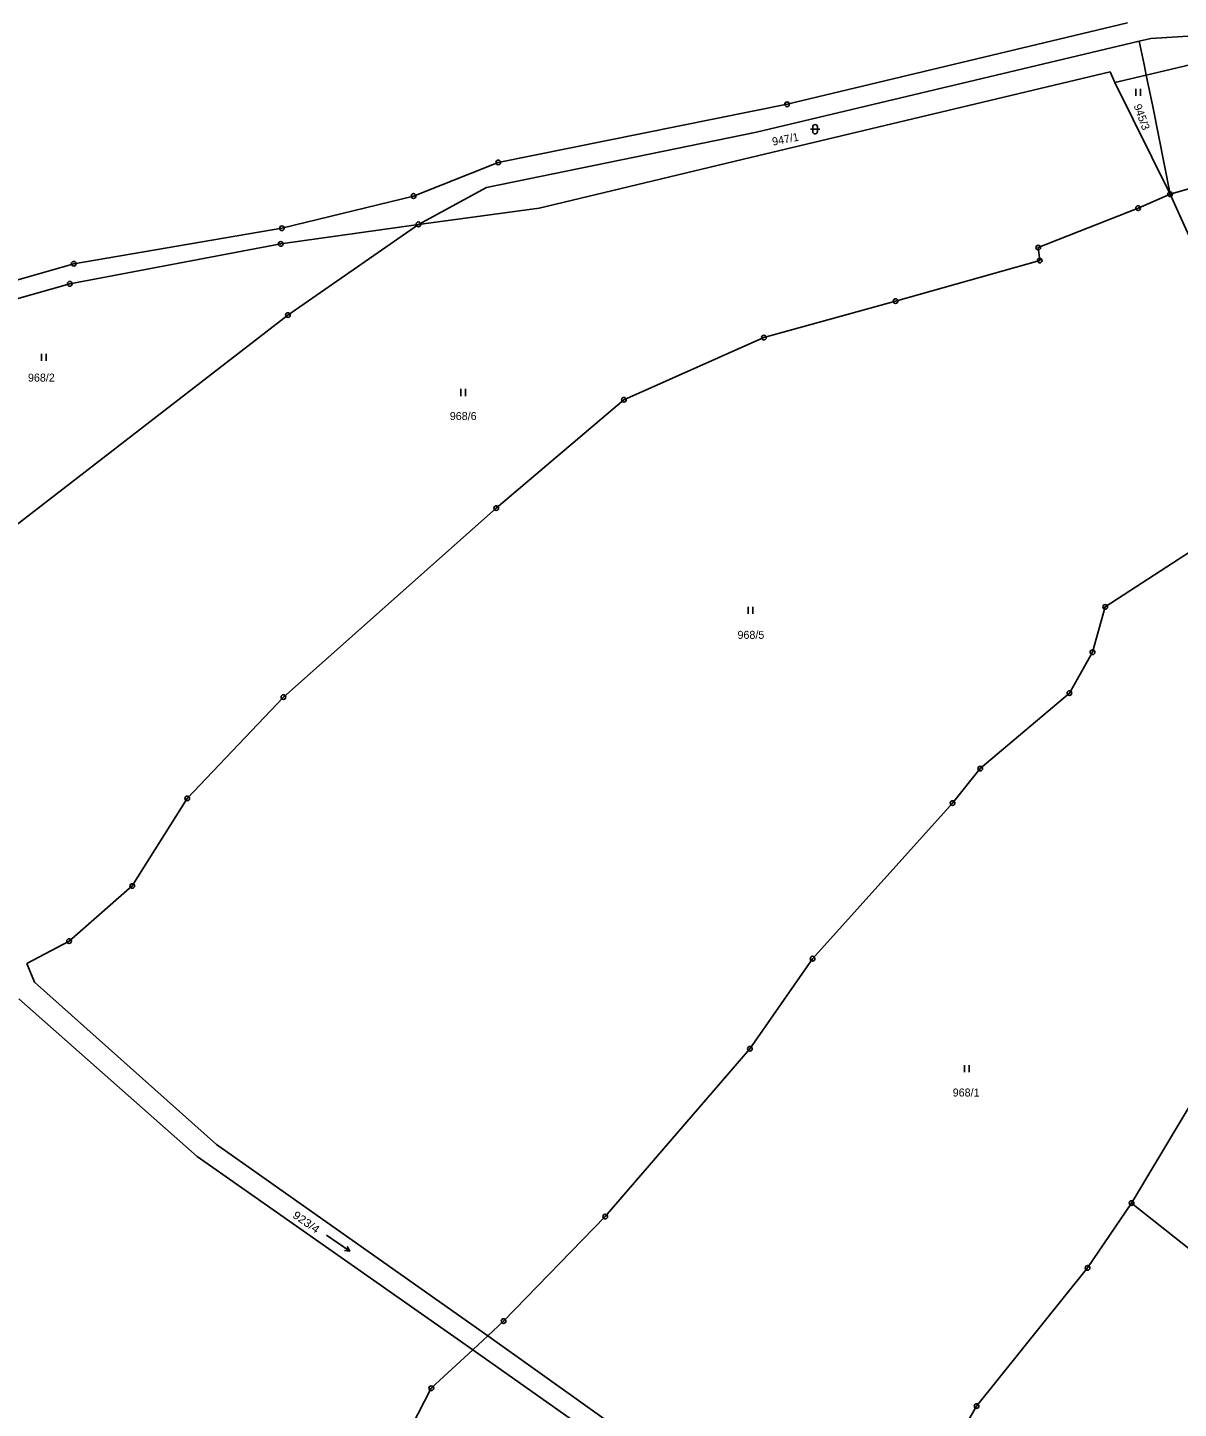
# Model space of a CAD drawing. Extents: x -754970 to -752637, y -970569 to -968179.
# Drawn here: x -753633.5 to -753389.1, y -969678.2 to -969384.8 of the extents above; entities that cross this region are included whole.
import ezdxf
from ezdxf.enums import TextEntityAlignment as Align

# ---------------------------------------------------------------- set-up
doc = ezdxf.new("R2010")
doc.units = 0
doc.header["$LTSCALE"] = 0.68
for name, color, linetype, lineweight in [('1', 7, 'Continuous', 25), ('3', 7, 'Continuous', 25), ('8', 7, 'Continuous', 25)]:
    doc.layers.add(name, color=color, linetype=linetype, lineweight=lineweight)
doc.layers.add('2', color=7, linetype='Continuous')

msp = doc.modelspace()

# ---------------------------------------------------------------- linework, layer by layer
at = {"layer": '1'}
for p, q in [((-753472.2, -969401.13), (-753399.91, -969383.83)), ((-753365.94, -969385.33), (-753394.97, -969387.12)), ((-753397.4, -969387.7), (-753394.97, -969387.12)), ((-753395.92, -969394.9), (-753380.19, -969391.18)), ((-753403.62, -969394.25), (-753479.99, -969412.41)), ((-753402.61, -969396.48), (-753403.62, -969394.25)), ((-753402.61, -969396.48), (-753395.92, -969394.9)), ((-753395.92, -969394.9), (-753396.38, -969392.67)), ((-753394.55, -969401.6), (-753395.92, -969394.9)), ((-753390.86, -969420.23), (-753402.61, -969396.48)), ((-753533.55, -969413.48), (-753472.2, -969401.13)), ((-753390.86, -969420.23), (-753394.55, -969401.6)), ((-753478.72, -969407.05), (-753536.05, -969418.77)), ((-753524.83, -969423.16), (-753479.99, -969412.41)), ((-753551.53, -969420.61), (-753533.55, -969413.48)), ((-753368.21, -969413.59), (-753390.86, -969420.23)), ((-753579.48, -969427.47), (-753551.53, -969420.61)), ((-753536.05, -969418.77), (-753550.48, -969426.63)), ((-753390.86, -969420.23), (-753397.66, -969423.19)), ((-753390.86, -969420.23), (-753382.14, -969439.6)), ((-753550.48, -969426.63), (-753524.83, -969423.16)), ((-753397.66, -969423.19), (-753418.86, -969431.57)), ((-753579.74, -969430.8), (-753550.48, -969426.63)), ((-753578.22, -969445.91), (-753550.48, -969426.63)), ((-753623.7, -969434.99), (-753579.48, -969427.47)), ((-753624.53, -969439.27), (-753579.74, -969430.8)), ((-753418.86, -969431.57), (-753418.56, -969434.33)), ((-753665.1, -969446.86), (-753623.7, -969434.99)), ((-753418.56, -969434.33), (-753449.17, -969442.93)), ((-753663.79, -969450.36), (-753624.53, -969439.27)), ((-753449.17, -969442.93), (-753477.11, -969450.68)), ((-753639, -969492.96), (-753578.22, -969445.91)), ((-753477.11, -969450.68), (-753506.86, -969463.89)), ((-753506.86, -969463.89), (-753533.97, -969486.92)), ((-753533.97, -969486.92), (-753579.15, -969527.07)), ((-753404.64, -969507.92), (-753380.22, -969492.02)), ((-753407.34, -969517.55), (-753404.64, -969507.92)), ((-753412.24, -969526.22), (-753407.34, -969517.55)), ((-753431.17, -969542.28), (-753412.24, -969526.22)), ((-753579.15, -969527.07), (-753599.58, -969548.61)), ((-753437.05, -969549.61), (-753431.17, -969542.28)), ((-753599.58, -969548.61), (-753611.26, -969567.2)), ((-753466.8, -969582.66), (-753437.05, -969549.61)), ((-753611.26, -969567.2), (-753624.67, -969578.93)), ((-753624.67, -969578.93), (-753633.66, -969583.65)), ((-753399.04, -969634.59), (-753365.88, -969579.01)), ((-753480.09, -969601.81), (-753466.8, -969582.66)), ((-753633.66, -969583.65), (-753632.03, -969587.66)), ((-753593.37, -969622.13), (-753632.03, -969587.66)), ((-753635.34, -969591.2), (-753597.49, -969624.72)), ((-753510.82, -969637.46), (-753480.09, -969601.81)), ((-753535.75, -969662.77), (-753593.37, -969622.13)), ((-753597.49, -969624.72), (-753538.95, -969665.74)), ((-753408.38, -969648.35), (-753399.04, -969634.59)), ((-753375.58, -969653.2), (-753399.04, -969634.59)), ((-753532.4, -969659.65), (-753510.82, -969637.46)), ((-753431.97, -969677.71), (-753408.38, -969648.35)), ((-753532.4, -969659.65), (-753535.75, -969662.77)), ((-753535.75, -969662.77), (-753538.95, -969665.74)), ((-753504.6, -969685.01), (-753535.75, -969662.77)), ((-753538.95, -969665.74), (-753547.75, -969673.93)), ((-753538.95, -969665.74), (-753506.1, -969688.95)), ((-753563.59, -969704.41), (-753547.75, -969673.93)), ((-753440.4, -969692.55), (-753431.97, -969677.71))]:
    msp.add_line(p, q, dxfattribs=at)
msp.add_lwpolyline([(-753396.38, -969392.67), (-753397.4, -969387.7), (-753478.72, -969407.05)], dxfattribs=at)
at = {"layer": '3'}
for p, q in [((-753398.131, -969399.35), (-753398.131, -969397.85)), ((-753397.13, -969399.35), (-753397.13, -969397.85)), ((-753467.251, -969406.431), (-753465.249, -969406.431)), ((-753466.751, -969405.931), (-753466.751, -969406.932)), ((-753465.749, -969406.932), (-753465.749, -969405.931)), ((-753630.511, -969455.62), (-753630.511, -969454.12)), ((-753629.51, -969455.62), (-753629.51, -969454.12)), ((-753541.491, -969463.11), (-753541.491, -969461.61)), ((-753540.49, -969463.11), (-753540.49, -969461.61)), ((-753480.471, -969509.38), (-753480.471, -969507.88)), ((-753479.47, -969509.38), (-753479.47, -969507.88)), ((-753434.541, -969606.77), (-753434.541, -969605.27)), ((-753433.54, -969606.77), (-753433.54, -969605.27)), ((-753565.063, -969644.774), (-753566.154, -969644.644))]:
    msp.add_line(p, q, dxfattribs=at)
msp.add_lwpolyline([(-753570.038, -969641.419), (-753565.063, -969644.774), (-753565.593, -969643.812)], dxfattribs=at)
for centre, start, end in [((-753466.25, -969405.9309), 0, 180), ((-753466.25, -969406.9309), 180, 359.98789)]:
    msp.add_arc(centre, 0.5, start, end, dxfattribs=at)
at = {"layer": '8'}
for centre, radius in [((-753472.2, -969401.1299), 0.5), ((-753472.2, -969401.1299), 0.0303), ((-753533.55, -969413.4799), 0.5), ((-753533.55, -969413.4799), 0.0303), ((-753551.53, -969420.6099), 0.5), ((-753551.53, -969420.6099), 0.0303), ((-753390.86, -969420.2299), 0.5), ((-753390.86, -969420.2299), 0.0303), ((-753397.66, -969423.1899), 0.5), ((-753397.66, -969423.1899), 0.0303), ((-753579.48, -969427.4699), 0.5), ((-753550.48, -969426.6299), 0.5), ((-753550.48, -969426.6299), 0.0303), ((-753579.48, -969427.4699), 0.0303), ((-753579.74, -969430.7999), 0.5), ((-753579.74, -969430.7999), 0.0303), ((-753418.86, -969431.5699), 0.5), ((-753418.86, -969431.5699), 0.0303), ((-753623.7, -969434.9899), 0.5), ((-753623.7, -969434.9899), 0.0303), ((-753418.56, -969434.3299), 0.5), ((-753418.56, -969434.3299), 0.0303), ((-753624.53, -969439.2699), 0.5), ((-753624.53, -969439.2699), 0.0303), ((-753449.17, -969442.9299), 0.5), ((-753449.17, -969442.9299), 0.0303), ((-753578.22, -969445.9099), 0.5), ((-753578.22, -969445.9099), 0.0303), ((-753477.11, -969450.6799), 0.5), ((-753477.11, -969450.6799), 0.0303), ((-753506.86, -969463.8899), 0.5), ((-753506.86, -969463.8899), 0.0303), ((-753533.97, -969486.9199), 0.5), ((-753533.97, -969486.9199), 0.0303), ((-753404.64, -969507.9199), 0.5), ((-753404.64, -969507.9199), 0.0303), ((-753407.34, -969517.5499), 0.5), ((-753407.34, -969517.5499), 0.0303), ((-753579.15, -969527.0699), 0.5), ((-753412.24, -969526.2199), 0.5), ((-753412.24, -969526.2199), 0.0303), ((-753579.15, -969527.0699), 0.0303), ((-753431.17, -969542.2799), 0.5), ((-753431.17, -969542.2799), 0.0303), ((-753599.58, -969548.6099), 0.5), ((-753599.58, -969548.6099), 0.0303), ((-753437.05, -969549.6099), 0.5), ((-753437.05, -969549.6099), 0.0303), ((-753611.26, -969567.1999), 0.5), ((-753611.26, -969567.1999), 0.0303), ((-753624.67, -969578.9299), 0.5), ((-753624.67, -969578.9299), 0.0303), ((-753466.8, -969582.6599), 0.5), ((-753466.8, -969582.6599), 0.0303), ((-753480.09, -969601.8099), 0.5), ((-753480.09, -969601.8099), 0.0303), ((-753399.04, -969634.5899), 0.5), ((-753399.04, -969634.5899), 0.0303), ((-753510.82, -969637.4599), 0.5), ((-753510.82, -969637.4599), 0.0303), ((-753408.38, -969648.3499), 0.5), ((-753408.38, -969648.3499), 0.0303), ((-753532.4, -969659.6499), 0.5), ((-753532.4, -969659.6499), 0.0303), ((-753547.75, -969673.9299), 0.5), ((-753547.75, -969673.9299), 0.0303), ((-753431.97, -969677.7099), 0.5), ((-753431.97, -969677.7099), 0.0303)]:
    msp.add_circle(centre, radius, dxfattribs=at)

# ---------------------------------------------------------------- texts
at = {"layer": '2'}
for s, rotation, p in [('945/3', 290, (-753397.6652, -969404.1028)), ('947/1', 11, (-753472.3957, -969409.3708))]:
    msp.add_text(s, height=1.7, rotation=rotation, dxfattribs=at).set_placement(p, align=Align.CENTER)
for s, p in [('968/2', (-753630.56, -969460.045)), ('968/6', (-753540.98, -969468.215)), ('968/5', (-753479.88, -969514.705)), ('968/1', (-753434.18, -969611.945))]:
    msp.add_text(s, height=1.7, dxfattribs=at).set_placement(p, align=Align.CENTER)
at = {"layer": '2', "width": 1.1}
msp.add_text('923/4', height=1.7, rotation=325, dxfattribs=at).set_placement((-753574.7945, -969639.3216), align=Align.CENTER)

doc.saveas('drawing.dxf')
